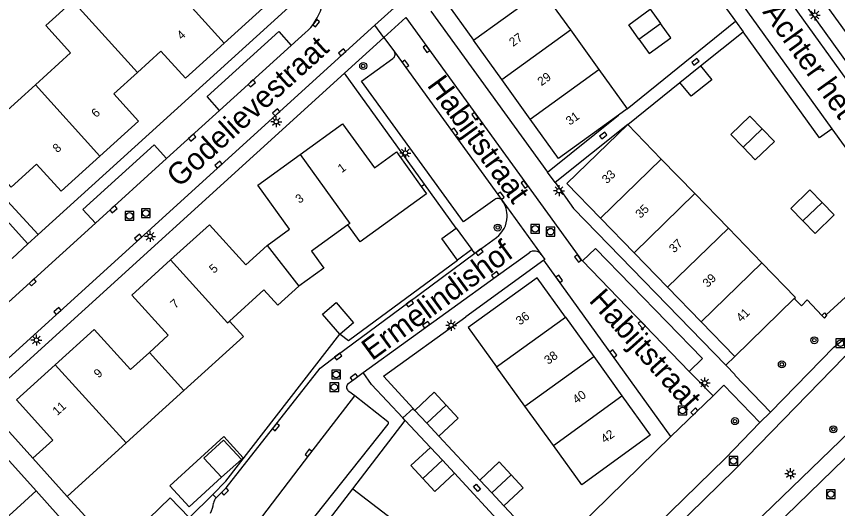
# Model space of a CAD drawing. Extents: x 136000 to 138005, y 398500 to 400500.
# Drawn here: x 137788.6 to 137882.5, y 399625.8 to 399682 of the extents above; entities that cross this region are included whole.
import ezdxf

# ---------------------------------------------------------------- set-up
doc = ezdxf.new("R2010")
doc.units = 0
for name, color, linetype in [('gg-afsc-erfafscheiding', 7, 'Continuous'), ('gg-afsc-hekwerk', 7, 'Continuous'), ('gg-afsc-muur', 7, 'Continuous'), ('gg-anno-huisnummerreeks BGT', 7, 'Continuous'), ('gg-anno-openbare ruimte label', 7, 'Continuous'), ('gg-bbg-bijgebouw', 7, 'Continuous'), ('gg-bbg-hoofdgebouw', 7, 'Continuous'), ('gg-bbg-luifel en loopbrug', 7, 'Continuous'), ('gg-bbg-tussenscheiding', 7, 'Continuous'), ('gg-knt-verharding', 7, 'Continuous'), ('gg-knt-verharding nz', 7, 'Continuous'), ('gt-grn-vlakafsluiter', 7, 'Continuous'), ('gt-grn-weggrens', 7, 'Continuous'), ('gt-symb-boom', 7, 'Continuous'), ('gt-symb-kolk', 7, 'Continuous'), ('gt-symb-kolk center center', 7, 'Continuous'), ('gt-symb-lichtmast', 7, 'Continuous'), ('gt-symb-rioolschacht', 7, 'Continuous')]:
    doc.layers.add(name, color=color, linetype=linetype)

# ---------------------------------------------------------------- blocks, each defined once
blk = doc.blocks.new('gt0-RS')
at = {"layer": 'gt-symb-rioolschacht'}
blk.add_lwpolyline([(-0.5, -0.5), (0.5, -0.5), (0.5, 0.5), (-0.5, 0.5)], close=True, dxfattribs=at)
blk.add_circle((0, 0), 0.375, dxfattribs=at)
blk = doc.blocks.new('gt0-BOOM')
at = {"layer": 'gt-symb-boom'}
for radius in [0.4, 0.2]:
    blk.add_circle((0, 0), radius, dxfattribs=at)
blk = doc.blocks.new('gt0-LMAST')
at = {"layer": 'gt-symb-lichtmast'}
for p, q in [((-0.182, 0.173), (-0.447, 0.438)), ((-0.005, 0.246), (-0.005, 0.621)), ((0.172, 0.173), (0.437, 0.438)), ((-0.255, -0.004), (-0.63, -0.004)), ((-0.182, -0.181), (-0.447, -0.446)), ((-0.005, -0.254), (-0.005, -0.629)), ((0.437, -0.446), (0.172, -0.181)), ((0.245, -0.004), (0.62, -0.004))]:
    blk.add_line(p, q, dxfattribs=at)
blk.add_circle((-0.005, -0.004), 0.25, dxfattribs=at)
blk = doc.blocks.new('gt0-KOLK')
at = {"layer": 'gt-symb-kolk'}
blk.add_lwpolyline([(0, 0), (0.375, 0), (0.375, 0.4), (-0.375, 0.4), (-0.375, 0), (0, 0)], dxfattribs=at)
blk = doc.blocks.new('gt0-KOLKCC')
at = {"layer": 'gt-symb-kolk center center'}
blk.add_lwpolyline([(-0.375, 0.2), (0.375, 0.2), (0.375, -0.2), (-0.375, -0.2)], close=True, dxfattribs=at)

msp = doc.modelspace()

# ---------------------------------------------------------------- linework, layer by layer
at = {"layer": 'gg-afsc-erfafscheiding'}
for p, q in [((137835.271, 399662.821), (137826.142, 399675.495)), ((137891.992, 399655.105), (137881.863, 399669.147))]:
    msp.add_line(p, q, dxfattribs=at)
at = {"layer": 'gg-afsc-hekwerk'}
for p, q in [((137858.449, 399671.436), (137870.828, 399681.413)), ((137866.821, 399676.349), (137871.675, 399680.217)), ((137858.492, 399669.641), (137864.466, 399674.441)), ((137834.894, 399662.572), (137835.271, 399662.821)), ((137838.896, 399657.802), (137835.271, 399662.821)), ((137881.195, 399647.895), (137890.646, 399656.667)), ((137834.163, 399636.995), (137833.98, 399637.195)), ((137827.064, 399628.035), (137833.081, 399635.831)), ((137833.081, 399635.831), (137835.943, 399632.766)), ((137841.584, 399629.034), (137836.912, 399634.045)), ((137838.689, 399629.819), (137848.118, 399619.668)), ((137790.902, 399627.802), (137797.175, 399620.781)), ((137794.449, 399627.174), (137802.227, 399618.676)), ((137844.345, 399626.094), (137849.333, 399620.853))]:
    msp.add_line(p, q, dxfattribs=at)
for points in [[(137866.231, 399690.817), (137864.772, 399689.763), (137870.828, 399681.413)], [(137881.863, 399669.147), (137880.403, 399668.094), (137871.675, 399680.217)], [(137791.137, 399657.089), (137787.633, 399660.895), (137780.516, 399670.7)], [(137825.626, 399645.71), (137826.586, 399644.965), (137839.052, 399654.154)], [(137880.685, 399647.836), (137879.022, 399649.628), (137878.351, 399648.932), (137877.526, 399649.753)], [(137833.98, 399637.195), (137830.598, 399640.89), (137840.007, 399647.683)], [(137811.08, 399627.374), (137812.566, 399628.909), (137825.586, 399645.676)], [(137804.613, 399621.016), (137810.792, 399627.077), (137811.08, 399627.374)]]:
    msp.add_lwpolyline(points, dxfattribs=at)
at = {"layer": 'gg-afsc-muur'}
for points in [[(137880.685, 399647.836), (137880.982, 399648.124), (137881.195, 399647.895)], [(137880.685, 399647.836), (137880.97, 399647.529), (137881.267, 399647.817), (137881.195, 399647.895)]]:
    msp.add_lwpolyline(points, dxfattribs=at)
at = {"layer": 'gg-bbg-bijgebouw'}
for p, q in [((137864.466, 399674.441), (137866.821, 399676.349)), ((137865.74, 399672.854), (137864.466, 399674.441)), ((137838.896, 399657.802), (137840.688, 399655.349)), ((137840.688, 399655.349), (137839.052, 399654.154)), ((137825.626, 399645.71), (137825.586, 399645.676)), ((137835.538, 399635.52), (137834.163, 399636.995)), ((137835.538, 399635.52), (137836.912, 399634.045)), ((137837.316, 399631.293), (137835.943, 399632.766)), ((137814.343, 399631.399), (137812.075, 399629.351)), ((137838.689, 399629.819), (137837.316, 399631.293)), ((137841.584, 399629.034), (137842.965, 399627.564)), ((137844.345, 399626.094), (137842.965, 399627.564))]:
    msp.add_line(p, q, dxfattribs=at)
for points in [[(137859.78, 399679.392), (137858.606, 399681.031), (137861.066, 399682.804), (137862.245, 399681.168)], [(137859.78, 399679.392), (137860.954, 399677.752), (137863.424, 399679.532), (137862.245, 399681.168)], [(137866.821, 399676.349), (137868.104, 399674.751), (137865.74, 399672.854)], [(137871.676, 399667.034), (137870.276, 399668.482), (137872.463, 399670.589), (137873.861, 399669.143)], [(137873.861, 399669.143), (137875.26, 399667.696), (137873.076, 399665.585), (137871.676, 399667.034)], [(137878.521, 399658.617), (137877.13, 399660.061), (137879.304, 399662.177), (137880.702, 399660.741)], [(137878.521, 399658.617), (137879.912, 399657.173), (137882.101, 399659.304), (137880.702, 399660.741)], [(137839.052, 399654.154), (137837.265, 399656.611), (137838.896, 399657.802)], [(137825.586, 399645.676), (137823.624, 399647.972), (137825.18, 399649.302)], [(137825.18, 399649.302), (137827.148, 399646.999), (137825.626, 399645.71)], [(137834.163, 399636.995), (137836.39, 399639.069), (137837.764, 399637.594)], [(137836.912, 399634.045), (137839.138, 399636.118), (137837.764, 399637.594)], [(137812.075, 399629.351), (137810.06, 399631.533), (137812.305, 399633.606), (137814.343, 399631.399)], [(137835.943, 399632.766), (137833.704, 399630.716), (137835.086, 399629.233)], [(137845.174, 399629.638), (137843.793, 399631.108), (137841.584, 399629.034)], [(137835.086, 399629.233), (137836.468, 399627.75), (137838.689, 399629.819)], [(137845.174, 399629.638), (137846.554, 399628.168), (137844.345, 399626.094)]]:
    msp.add_lwpolyline(points, dxfattribs=at)
at = {"layer": 'gg-bbg-hoofdgebouw'}
for p, q in [((137848.719, 399684.916), (137851.962, 399680.423)), ((137837.619, 399683.738), (137840.862, 399679.245)), ((137851.962, 399680.423), (137855.206, 399675.929)), ((137844.105, 399674.752), (137840.862, 399679.245)), ((137855.206, 399675.929), (137858.449, 399671.436)), ((137847.349, 399670.258), (137844.105, 399674.752)), ((137858.449, 399671.436), (137857.436, 399670.705)), ((137858.492, 399669.641), (137862.328, 399665.692)), ((137866.164, 399661.743), (137862.328, 399665.692)), ((137870.001, 399657.794), (137866.164, 399661.743)), ((137855.38, 399658.944), (137859.218, 399654.995)), ((137873.837, 399653.845), (137870.001, 399657.794)), ((137859.218, 399654.995), (137863.057, 399651.046)), ((137863.057, 399651.046), (137866.895, 399647.097)), ((137870.733, 399643.148), (137877.526, 399649.753)), ((137851.369, 399647.623), (137854.606, 399643.132)), ((137866.895, 399647.097), (137870.733, 399643.148)), ((137854.606, 399643.132), (137857.843, 399638.64)), ((137846.758, 399637.467), (137843.517, 399641.958)), ((137801.179, 399633.27), (137807.784, 399639.252)), ((137849.998, 399632.977), (137846.758, 399637.467)), ((137784.401, 399634.969), (137790.902, 399627.802)), ((137801.179, 399633.27), (137794.449, 399627.174)), ((137794.449, 399627.174), (137790.492, 399631.522)), ((137790.902, 399627.802), (137786.388, 399623.7)), ((137820.452, 399619.399), (137827.064, 399628.035)), ((137827.064, 399628.035), (137831.495, 399624.637))]:
    msp.add_line(p, q, dxfattribs=at)
for points in [[(137812.374, 399678.917), (137816.803, 399682.928), (137813.988, 399686.036), (137816.881, 399688.663), (137809.515, 399696.821), (137806.218, 399693.808), (137809.04, 399690.72), (137805.016, 399687.072)], [(137790.797, 399674.169), (137794.818, 399677.829), (137792.006, 399680.918), (137795.089, 399683.724)], [(137881.272, 399683.132), (137884.635, 399678.448), (137887.978, 399680.876), (137890.064, 399678.003), (137890.199, 399677.837)], [(137812.374, 399678.917), (137807.944, 399674.905), (137805.129, 399677.995), (137802.455, 399675.567)], [(137802.455, 399675.567), (137799.78, 399673.138), (137802.594, 399670.03), (137798.168, 399666.017)], [(137798.168, 399666.017), (137793.742, 399662.004), (137790.916, 399665.102), (137788.026, 399662.485), (137780.654, 399670.628), (137783.955, 399673.626), (137786.776, 399670.508), (137790.797, 399674.169)], [(137857.436, 399670.705), (137850.592, 399665.765), (137847.349, 399670.258)], [(137821.067, 399666.192), (137825.906, 399669.692), (137829.559, 399664.689), (137832.063, 399666.507), (137834.894, 399662.572)], [(137855.38, 399658.944), (137851.542, 399662.893), (137858.492, 399669.641)], [(137817.29, 399655.821), (137819.856, 399657.676), (137816.228, 399662.692), (137821.067, 399666.192)], [(137834.894, 399662.572), (137835.509, 399661.717), (137827.928, 399656.244), (137826.527, 399658.188)], [(137806.262, 399654.17), (137810.688, 399658.179), (137814.837, 399653.599), (137817.29, 399655.821)], [(137826.527, 399658.188), (137822.35, 399655.173), (137823.76, 399653.219), (137820.91, 399651.162)], [(137803.83, 399643.61), (137805.995, 399645.575), (137801.835, 399650.16), (137806.262, 399654.17)], [(137877.526, 399649.753), (137877.673, 399649.896), (137873.837, 399653.845)], [(137851.369, 399647.623), (137848.132, 399652.115), (137840.277, 399646.448), (137843.517, 399641.958)], [(137820.91, 399651.162), (137818.52, 399648.993), (137816.894, 399650.761), (137812.993, 399647.189)], [(137807.784, 399639.252), (137814.587, 399645.415), (137812.993, 399647.189)], [(137793.076, 399642.212), (137797.505, 399646.23), (137801.664, 399641.645), (137803.83, 399643.61)], [(137790.492, 399631.522), (137792.798, 399633.609), (137788.646, 399638.193), (137793.076, 399642.212)], [(137857.843, 399638.64), (137861.08, 399634.148), (137853.239, 399628.486), (137849.998, 399632.977)]]:
    msp.add_lwpolyline(points, dxfattribs=at)
at = {"layer": 'gg-bbg-luifel en loopbrug'}
for points in [[(137812.075, 399629.351), (137808.378, 399625.976), (137806.177, 399628.387), (137812.323, 399633.997), (137814.55, 399631.586), (137814.343, 399631.399)], [(137804.749, 399621.212), (137808.39, 399624.772), (137806.19, 399627.022), (137802.549, 399623.462)]]:
    msp.add_lwpolyline(points, dxfattribs=at)
at = {"layer": 'gg-bbg-tussenscheiding'}
for p, q in [((137805.016, 399687.072), (137812.374, 399678.917)), ((137840.862, 399679.245), (137848.719, 399684.916)), ((137802.455, 399675.567), (137795.089, 399683.724)), ((137859.78, 399679.392), (137862.245, 399681.168)), ((137844.105, 399674.752), (137851.962, 399680.423)), ((137847.349, 399670.258), (137855.206, 399675.929)), ((137790.797, 399674.169), (137798.168, 399666.017)), ((137871.676, 399667.034), (137873.861, 399669.143)), ((137855.38, 399658.944), (137862.328, 399665.692)), ((137859.218, 399654.995), (137866.164, 399661.743)), ((137878.521, 399658.617), (137880.702, 399660.741)), ((137863.057, 399651.046), (137870.001, 399657.794)), ((137817.29, 399655.821), (137820.91, 399651.162)), ((137866.895, 399647.097), (137873.837, 399653.845)), ((137843.517, 399641.958), (137851.369, 399647.623)), ((137803.83, 399643.61), (137807.784, 399639.252)), ((137846.758, 399637.467), (137854.606, 399643.132)), ((137793.076, 399642.212), (137801.179, 399633.27)), ((137849.998, 399632.977), (137857.843, 399638.64)), ((137835.538, 399635.52), (137837.764, 399637.594)), ((137835.086, 399629.233), (137837.316, 399631.293)), ((137842.965, 399627.564), (137845.174, 399629.638))]:
    msp.add_line(p, q, dxfattribs=at)
for points in [[(137821.067, 399666.192), (137826.743, 399658.344), (137826.527, 399658.188)], [(137806.262, 399654.17), (137812.77, 399646.987), (137812.993, 399647.189)]]:
    msp.add_lwpolyline(points, dxfattribs=at)
at = {"layer": 'gg-knt-verharding'}
for p, q in [((137791.137, 399657.089), (137822.469, 399685.511)), ((137835.991, 399682.557), (137849.314, 399664.191)), ((137829.597, 399680.985), (137769.99, 399626.882)), ((137820.043, 399678.659), (137821.63, 399680.09)), ((137826.142, 399675.495), (137830.623, 399679.562)), ((137830.623, 399679.562), (137831.839, 399677.936)), ((137820.043, 399678.659), (137811.859, 399671.249)), ((137784.72, 399637.9), (137826.142, 399675.495)), ((137805.794, 399665.739), (137811.859, 399671.249)), ((137849.314, 399664.191), (137857.436, 399670.705)), ((137858.492, 399669.641), (137850.201, 399662.999)), ((137797.654, 399658.354), (137805.794, 399665.739)), ((137850.201, 399662.999), (137849.314, 399664.191)), ((137844.163, 399660.944), (137844.167, 399660.938)), ((137786.299, 399660.017), (137789.931, 399656.003)), ((137785.956, 399647.754), (137797.654, 399658.354)), ((137789.931, 399656.003), (137788.152, 399654.346)), ((137841.036, 399654.937), (137840.688, 399655.349)), ((137848.903, 399654.132), (137840.007, 399647.683)), ((137863.436, 399634.022), (137848.903, 399654.132)), ((137827.307, 399638.636), (137826.623, 399639.167)), ((137790.492, 399631.522), (137784.72, 399637.9)), ((137831.094, 399635.7), (137827.307, 399638.636)), ((137859.414, 399608.33), (137890.286, 399638.268)), ((137868.244, 399638.65), (137863.436, 399634.022)), ((137832.81, 399636.124), (137833.98, 399637.195)), ((137833.081, 399635.831), (137832.81, 399636.124)), ((137818.418, 399619.465), (137831.127, 399635.42)), ((137811.469, 399627.02), (137811.08, 399627.374)), ((137811.459, 399627.01), (137811.469, 399627.02))]:
    msp.add_line(p, q, dxfattribs=at)
for points in [[(137899.951, 399659.384), (137885.576, 399673.949), (137863.28, 399704.956), (137863.132, 399705.187)], [(137829.597, 399680.985), (137832.169, 399683.303), (137826.689, 399690.912), (137826.458, 399691.231)], [(137843.31, 399661.087), (137839.736, 399658.507), (137828.077, 399674.572), (137831.668, 399677.165)], [(137850.201, 399662.999), (137852.318, 399660.061), (137869.704, 399642.148)], [(137841.036, 399654.937), (137841.42, 399655.221), (137843.492, 399656.74)], [(137811.469, 399627.02), (137812.33, 399627.871), (137812.596, 399628.147), (137823.337, 399641.819), (137825.285, 399643.298), (137833.489, 399649.35), (137841.036, 399654.937)], [(137828.253, 399641.301), (137843.458, 399652.295), (137847.217, 399654.988)], [(137848.614, 399654.784), (137849.02, 399654.217), (137848.903, 399654.132)], [(137874.827, 399636.798), (137882.044, 399644.219), (137893.392, 399653.323)], [(137894.345, 399651.946), (137883.217, 399643.076), (137870.723, 399630.251), (137855.046, 399614.89), (137840.838, 399601.066)], [(137858.103, 399609.671), (137873.985, 399625.042), (137889.402, 399639.921), (137892.875, 399643.207)], [(137869.704, 399642.148), (137870.772, 399641.047), (137870.73, 399641.004), (137874.827, 399636.798)], [(137826.511, 399640.025), (137827.335, 399640.62), (137828.253, 399641.301)], [(137832.81, 399636.124), (137829.232, 399639.965), (137828.253, 399641.301)], [(137873.607, 399635.61), (137869.5, 399639.858), (137868.244, 399638.65)], [(137853.853, 399616.116), (137869.658, 399631.547), (137873.607, 399635.61)]]:
    msp.add_lwpolyline(points, dxfattribs=at)
for centre, radius, start, end in [((137817.686, 399684.708), 6.073, 310.49798, 16.66637), ((137831.349, 399677.642), 0.574, 303.78267, 342.77672), ((137831.357, 399677.64), 0.565, 342.69772, 31.55232), ((137843.662, 399660.583), 0.615, 79.31091, 124.91219), ((137843.661, 399660.575), 0.623, 36.36078, 79.38922), ((137841.697, 399659.206), 3.017, 357.62367, 35.03176), ((137841.715, 399659.153), 2.997, 306.36745, 358.61898), ((137847.814, 399654.193), 0.995, 36.47787, 126.90608), ((137826.945, 399639.645), 0.577, 138.80814, 236.0661), ((137830.978, 399635.544), 0.194, 320.14222, 53.30119), ((137812.087, 399626.348), 0.913, 133.4886, 177.91207), ((137807.954, 399626.841), 3.254, 331.22791, 351.87111)]:
    msp.add_arc(centre, radius, start, end, dxfattribs=at)
at = {"layer": 'gg-knt-verharding nz'}
for p, q in [((137862.291, 399704.205), (137897.019, 399655.915)), ((137830.623, 399679.562), (137833.136, 399681.857)), ((137831.839, 399677.936), (137844.163, 399660.944)), ((137791.137, 399657.089), (137789.931, 399656.003)), ((137853.329, 399654.06), (137865.534, 399641.45)), ((137865.534, 399641.45), (137868.244, 399638.65)), ((137873.607, 399635.61), (137874.827, 399636.798))]:
    msp.add_line(p, q, dxfattribs=at)
for points in [[(137833.136, 399681.857), (137853.009, 399654.391), (137853.329, 399654.06)], [(137811.859, 399671.249), (137810.435, 399672.816), (137818.619, 399680.237), (137820.043, 399678.659)], [(137797.654, 399658.354), (137796.213, 399659.946), (137804.365, 399667.313), (137805.794, 399665.739)], [(137865.534, 399641.45), (137867.032, 399642.909), (137854.807, 399655.475), (137853.329, 399654.06)], [(137814.412, 399622.529), (137816.694, 399624.807), (137822.174, 399632.009), (137827.307, 399638.636)]]:
    msp.add_lwpolyline(points, dxfattribs=at)
at = {"layer": 'gt-grn-vlakafsluiter'}
for p, q in [((137881.863, 399669.147), (137866.231, 399690.817)), ((137869.704, 399642.148), (137870.733, 399643.148)), ((137849.839, 399620.756), (137863.436, 399634.022))]:
    msp.add_line(p, q, dxfattribs=at)
at = {"layer": 'gt-grn-weggrens'}
for p, q in [((137830.623, 399679.562), (137829.597, 399680.985)), ((137870.828, 399681.413), (137871.675, 399680.217)), ((137844.167, 399660.938), (137848.614, 399654.784))]:
    msp.add_line(p, q, dxfattribs=at)

# ---------------------------------------------------------------- block references
at = {"layer": 'gt-symb-boom'}
for p in [(137828.268, 399676.311), (137843.645, 399657.866), (137879.817, 399645.002), (137876.112, 399642.257), (137870.751, 399635.765), (137881.995, 399634.832)]:
    msp.add_blockref('gt0-BOOM', p, dxfattribs=at)
at = {"layer": 'gt-symb-kolk'}
for p, rotation in [((137822.727, 399681.321), -128.34850340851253), ((137826.006, 399677.722), 41.89423792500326), ((137835.65, 399678.388), 126.25817622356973), ((137832.924, 399676.434), -53.8919350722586), ((137866.356, 399676.636), 38.761896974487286), ((137815.402, 399674.47), -137.7284822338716), ((137818.465, 399670.881), 42.122776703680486), ((137841.209, 399670.698), 125.3622495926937), ((137838.549, 399668.684), -53.954828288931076), ((137808.582, 399668.271), -137.76865298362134), ((137855.832, 399668.216), 37.85445843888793), ((137811.872, 399664.898), 42.619994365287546), ((137846.851, 399662.903), 126.58097583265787), ((137843.846, 399661.381), -53.3092620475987), ((137799.589, 399660.106), -137.83704516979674), ((137802.693, 399656.568), 42.11137845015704), ((137841.422, 399655.214), -143.51101408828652), ((137852.972, 399654.443), 126.62780424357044), ((137843.458, 399652.295), 35.62211282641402), ((137790.361, 399651.749), -137.80285007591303), ((137850.518, 399651.908), -54.03551270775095), ((137833.489, 399649.35), -143.58042754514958), ((137793.45, 399648.182), 41.71128118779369), ((137835.589, 399646.602), 35.87726829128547), ((137860.254, 399646.906), 134.4293437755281), ((137825.285, 399643.298), -142.79600584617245), ((137856.692, 399643.352), -53.89193507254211), ((137827.335, 399640.62), 36.57616675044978), ((137866.262, 399636.731), 44.66333910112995), ((137818.139, 399635.202), -128.15949269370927), ((137822.174, 399632.009), 52.237550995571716), ((137812.33, 399627.871), -135.35948478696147)]:
    msp.add_blockref('gt0-KOLK', p, dxfattribs=dict(at, rotation=rotation))
at = {"layer": 'gt-symb-kolk center center', "rotation": -47.24317108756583}
msp.add_blockref('gt0-KOLKCC', (137841.278, 399628.156), dxfattribs=at)
at = {"layer": 'gt-symb-lichtmast'}
for p in [(137879.89, 399682.134), (137818.342, 399669.946), (137833.094, 399666.377), (137850.649, 399662.076), (137803.916, 399656.86), (137838.327, 399646.7), (137790.918, 399645.03), (137867.304, 399640.131), (137877.088, 399629.757)]:
    msp.add_blockref('gt0-LMAST', p, dxfattribs=at)
at = {"layer": 'gt-symb-rioolschacht'}
for p in [(137801.546, 399659.196), (137803.413, 399659.522), (137847.913, 399657.714), (137849.685, 399657.396), (137882.798, 399644.655), (137825.18, 399641.078), (137824.969, 399639.645), (137864.75, 399636.987), (137870.596, 399631.23), (137881.714, 399627.44)]:
    msp.add_blockref('gt0-RS', p, dxfattribs=at)

# ---------------------------------------------------------------- texts
at = {"layer": 'gg-anno-huisnummerreeks BGT'}
for s, rotation, p in [('4', 42.2, (137807.522, 399679.244)), ('27', 35.8, (137845.39, 399678.481)), ('29', 35.8, (137848.633, 399673.987)), ('6', 42.2, (137797.742, 399670.356)), ('31', 35.8, (137851.877, 399669.494)), ('8', 42.2, (137793.316, 399666.343)), ('1', 35.9, (137825.809, 399664.068)), ('33', 44.2, (137856.12, 399662.805)), ('3', 35.9, (137820.97, 399660.568)), ('35', 44.2, (137859.958, 399658.856)), ('37', 44.2, (137863.798, 399654.908)), ('5', 42.2, (137811.208, 399652.578)), ('39', 44.2, (137867.635, 399650.958)), ('7', 42.2, (137806.782, 399648.568)), ('36', 35.8, (137846.167, 399646.67)), ('41', 44.2, (137871.473, 399647.009)), ('38', 35.8, (137849.405, 399642.179)), ('9', 42.2, (137798.026, 399640.627)), ('40', 35.8, (137852.641, 399637.687)), ('11', 42.2, (137793.309, 399636.348)), ('42', 35.8, (137855.878, 399633.195))]:
    msp.add_text(s, height=1, rotation=rotation, dxfattribs=at).set_placement(p)
at = {"layer": 'gg-anno-openbare ruimte label'}
for s, rotation, p in [('Achter het Raadhuis', 305.6, (137873.839, 399682.476)), ('Godelievestraat', 42.3, (137807.21, 399662.341)), ('Habijtstraat', 306, (137835.485, 399674.096)), ('Ermelindishof', 36.3, (137829.275, 399642.605)), ('Habijtstraat', 311.8, (137853.978, 399649.485))]:
    msp.add_text(s, height=2.5, rotation=rotation, dxfattribs=at).set_placement(p)

doc.saveas('drawing.dxf')
